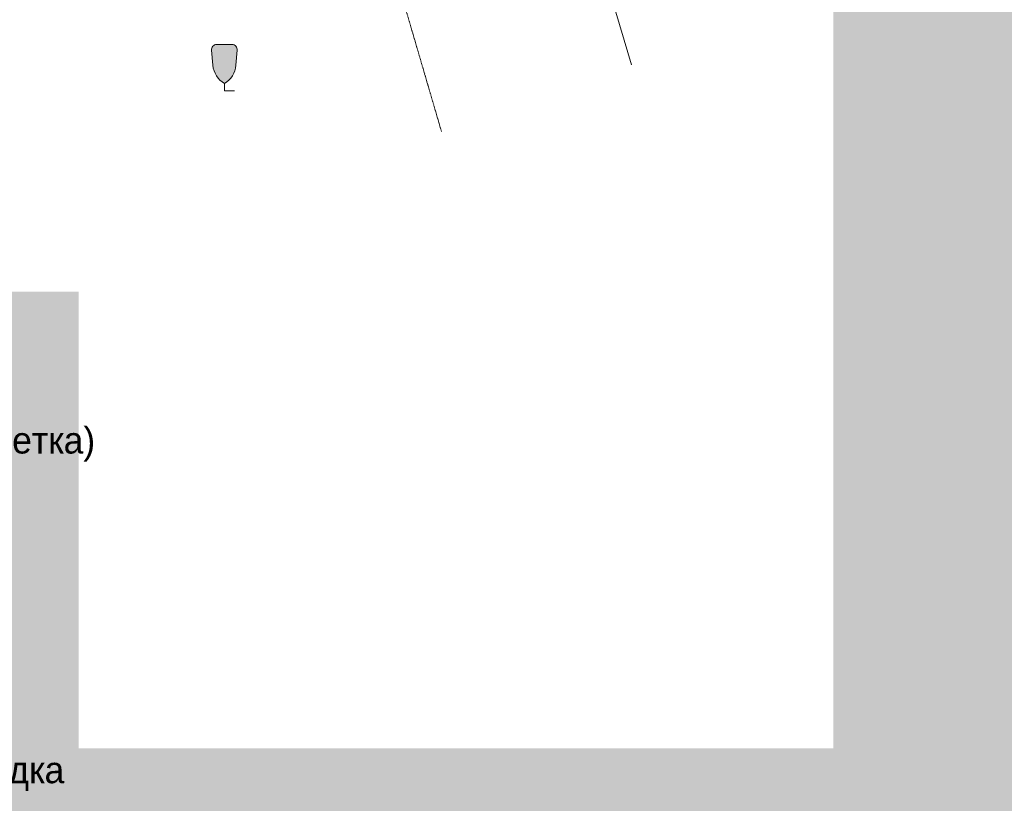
# Model space of a CAD drawing. Header units: millimetres. Extents: x 918404 to 1362154, y 4120617 to 4364104.
# Tile 395 of 649: x 1205056 to 1212479, y 4130996 to 4136904. Entities that reach past the tile are written whole.
import ezdxf

# ---------------------------------------------------------------- set-up
doc = ezdxf.new("R2010")
doc.units = ezdxf.units.MM
doc.header["$MEASUREMENT"] = 0
doc.linetypes.add('Д_ТРОТ_ТРУБА', pattern=[1.5, 0.75, -0.75])
for name, color, linetype, lineweight in [('(002) Рамка_Ном._пера__3', 3, 'Continuous', 18), ('(002) Рамка_Ном._пера__7', 7, 'Continuous', 18), ('0_Ном._пера__255', 255, 'Continuous', 18), ('0_Ном._пера__7', 7, 'Continuous', 18), ('Текст_Ном._пера__7', 7, 'Continuous', 18)]:
    doc.layers.add(name, color=color, linetype=linetype, lineweight=lineweight)
doc.styles.add('СГЕНЕРИР_СТИЛЬ_7', font='txt')

msp = doc.modelspace()

# ---------------------------------------------------------------- hatches: boundary and pattern name
at = {"layer": '(002) Рамка_Ном._пера__3', "linetype": 'Continuous'}
msp.add_hatch(color=256, dxfattribs=at).paths.add_polyline_path([(1206541.3, 4136718.3, 0.415198), (1206503.2, 4136673.5), (1206512.4, 4136561.1, 0.244187), (1206599.5, 4136423.3, 0.244187), (1206686.6, 4136561.1), (1206695.8, 4136673.5, 0.415198), (1206657.7, 4136718.3)])
at = {"layer": '0_Ном._пера__255', "linetype": 'Continuous'}
h = msp.add_hatch(color=256, dxfattribs=at)
h.paths.add_polyline_path([(1178033.9, 4156442.9), (1178033.9, 4123947.1), (1224771.4, 4123947.1), (1224771.4, 4156442.9)])
h.paths.add_polyline_path([(1184954.5, 4149236.9), (1184954.5, 4153171.3), (1197068.8, 4153171.3), (1197068.8, 4152074.4), (1202752, 4152074.4), (1202752, 4153192), (1211190.6, 4153192), (1211190.6, 4131410.6), (1205500.3, 4131410.6), (1205500.3, 4134854.4), (1195684.6, 4134854.4), (1195684.6, 4126774), (1184954.5, 4126774)], flags=0)

# ---------------------------------------------------------------- linework, layer by layer
at = {"layer": '(002) Рамка_Ном._пера__7', "linetype": 'Continuous', "flags": 128}
for points in [[(1206599.5, 4136423.3, -0.244187), (1206512.4, 4136561.1), (1206503.2, 4136673.5, -0.415198), (1206541.3, 4136718.3), (1206599.5, 4136718.3)], [(1206599.5, 4136423.3, 0.244187), (1206686.6, 4136561.1), (1206695.8, 4136673.5, 0.415198), (1206657.7, 4136718.3), (1206599.5, 4136718.3)]]:
    msp.add_lwpolyline(points, format="xyb", dxfattribs=at)
for points in [[(1206599.5, 4136368.3), (1206599.5, 4136423.3)], [(1206599.5, 4136368.3), (1206599.5, 4136423.3)], [(1206599.5, 4136368.3), (1206674.5, 4136368.3)]]:
    msp.add_lwpolyline(points, dxfattribs=at)
at = {"layer": '0_Ном._пера__7', "linetype": 'Continuous', "flags": 128}
msp.add_lwpolyline([(1209668.5, 4136563.5), (1208357.7, 4140978.5), (1210877.2, 4141726.5), (1212188, 4137311.5)], dxfattribs=at)
at = {"layer": '0_Ном._пера__7', "linetype": 'Д_ТРОТ_ТРУБА', "flags": 128}
msp.add_lwpolyline([(1181891.5, 4129282.9), (1185899.9, 4131327.1), (1189744.7, 4133276), (1189929.1, 4132868.2), (1197024.5, 4136318.7), (1197198.1, 4135961.2), (1200642.2, 4137618.8), (1200389, 4138140.2), (1206701.4, 4141311.5), (1208236.1, 4136060.3)], dxfattribs=at)

# ---------------------------------------------------------------- texts
at = {"layer": 'Текст_Ном._пера__7', "linetype": 'Continuous', "char_height": 200, "attachment_point": 7, "style": 'СГЕНЕРИР_СТИЛЬ_7'}
for s, insert in [('{Проектируемое Сетчатая ограждение(эвросетка)}', (1199470.2, 4133572.9)), ('{Проектируемое бетонная дорожка и площадка}', (1199556.6, 4131087.3))]:
    msp.add_mtext(s, dxfattribs=dict(at, insert=insert))

doc.saveas('drawing.dxf')
